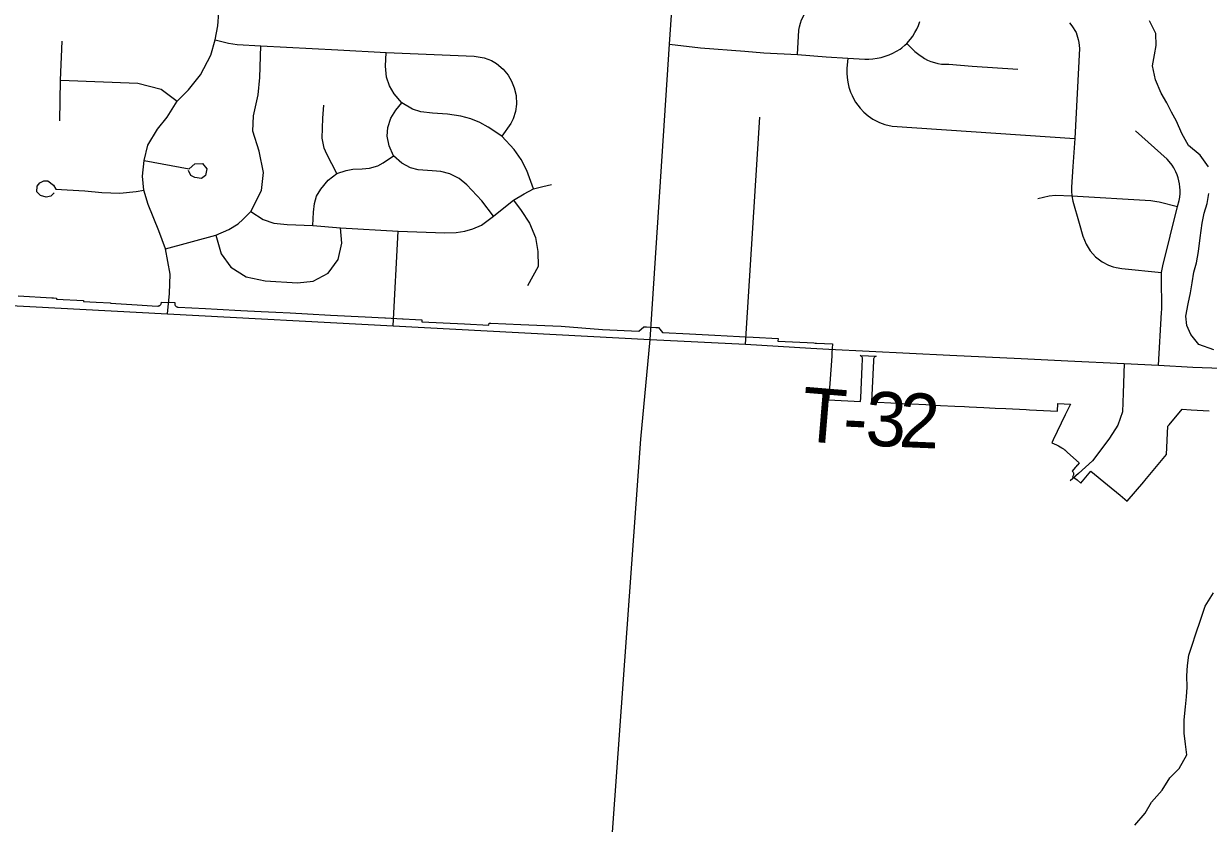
# Model space of a CAD drawing. Extents: x 114604 to 551442, y 316898 to 567001.
# Drawn here: x 230034 to 236583, y 451213 to 455631 of the extents above; entities that cross this region are included whole.
import ezdxf

# ---------------------------------------------------------------- set-up
doc = ezdxf.new("R2010")
doc.units = 0
for name, color, linetype in [('GE_P_Alignment_1000_Cardinal_Points', 7, 'Continuous'), ('GE_P_Alignment_100_Stations', 7, 'Continuous'), ('GE_P_Alignment_500_Bearings', 7, 'Continuous'), ('PM_P_Cells', 7, 'Continuous'), ('PM_P_Crosswalk', 7, 'Continuous')]:
    doc.layers.add(name, color=color, linetype=linetype)

msp = doc.modelspace()

# ---------------------------------------------------------------- linework, layer by layer
at = {"layer": 'GE_P_Alignment_1000_Cardinal_Points'}
for p, q in [((234024.7, 453859.9), (234104, 455114.4)), ((232077.3, 453960.8), (232103.9, 454485.3))]:
    msp.add_line(p, q, dxfattribs=at)
for points in [[(230828.4, 454027.8), (230840, 454140.6), (230844, 454247.3), (230817.1, 454386.9), (230780.4, 454486.8), (230722.9, 454631.2), (230697.5, 454711.2), (230691.3, 454788.2), (230699.4, 454874.1), (230720.5, 454959.6), (230773.7, 455048.5), (230827.1, 455114.9), (230882, 455202.2), (230945.8, 455265.2), (231011.2, 455349), (231067.8, 455457.2), (231092.7, 455542.2), (231108.1, 455619.6), (231123.6, 455841.5)], [(234312, 455460.4), (234319.7, 455595), (234323.1, 455614.3), (234328.1, 455633.2), (234334.5, 455651.6), (234351.9, 455686.7), (234362.6, 455703), (234374.7, 455718.5), (234402.4, 455746.1), (234425.9, 455763.7), (234458, 455782.9), (234492.9, 455796.4), (234511.1, 455800.9), (234548.3, 455805.2), (234585.7, 455803), (234606.8, 455796.9), (234625.7, 455785.7), (234696, 455733.1)], [(233604.1, 455516.9), (233776.3, 455498.1), (234021.8, 455478.5), (234126.6, 455470.6), (234312, 455460.4), (234471.4, 455447.8), (234589.5, 455440.3), (234683.6, 455435), (234706.5, 455434.9), (234729.4, 455436.5), (234752.1, 455439.6), (234774.6, 455444.3), (234796.7, 455450.6), (234818.2, 455458.4), (234839.2, 455467.7), (234859.5, 455478.4), (234879, 455490.5), (234888.6, 455497.2), (234905.5, 455511.9), (234915.7, 455522.1), (234936, 455544.7), (234949.4, 455562.7), (234961.4, 455581.6), (234972.1, 455601.3), (234981.4, 455621.6), (234989.2, 455642.7)], [(235816.3, 455635.1), (235828.2, 455619.8), (235852, 455582.2), (235863.4, 455543.8), (235868, 455526.7), (235870.7, 455493.8), (235844.5, 454996.4), (235834.1, 454841.4), (235827.6, 454727.5), (235827.2, 454705.7), (235829.2, 454680.1), (235835, 454649.7), (235869.4, 454529), (235889.7, 454457.6), (235907.2, 454413), (235930.3, 454376.1), (235959.3, 454343.7), (235997.3, 454314.5), (236032, 454296.5), (236056.6, 454287.5), (236073.4, 454283), (236105.4, 454277.8), (236324.9, 454256.5)], [(230233.1, 455093.3), (230236.7, 455319.1), (230247.3, 455534.6)], [(231092.7, 455542.2), (231165.9, 455523.3), (231214.6, 455515.3), (231344.1, 455508.5), (231769.9, 455486.8), (232037.4, 455471.9), (232523.8, 455450.5), (232580.6, 455441.3), (232619.4, 455427.3), (232647.8, 455410.5), (232684, 455379.3), (232713.2, 455346.8), (232731.2, 455314.2), (232746.4, 455275.9), (232755.8, 455233.2), (232757.7, 455187.1), (232752.4, 455145.8), (232739.3, 455105.4), (232727.3, 455078.8), (232677.8, 455009.4)], [(234915.7, 455522.1), (234940.5, 455496.6), (234961.4, 455477.8), (234983.3, 455460.1), (235006.1, 455443.8), (235013.6, 455439.4), (235031.5, 455430.1), (235050, 455422.3), (235069.2, 455416), (235088.7, 455411.2), (235108.6, 455408), (235128.7, 455406.3), (235148.8, 455406.3), (235277.3, 455396.9), (235531.1, 455380.2)], [(230817.1, 454386.9), (231095.3, 454461.8), (231167.8, 454492.9), (231220, 454525.8), (231245.2, 454549.2), (231289.6, 454594), (231349.4, 454708.7), (231359.1, 454809.6), (231335.7, 454925.8), (231300.1, 455036.7), (231304.7, 455121.9), (231329.9, 455238.4), (231339.7, 455334.1), (231344.1, 455508.5)], [(232853, 454717.8), (232815.9, 454819.9), (232784.6, 454881.1), (232744.7, 454936.6), (232677.8, 455009.4), (232601.8, 455059.8), (232556.2, 455084.8), (232505.2, 455105), (232450.4, 455119.6), (232377.7, 455130.7), (232293.2, 455136.5), (232229.2, 455143.6), (232183.7, 455158.6), (232123.6, 455193.8), (232081.6, 455242.7), (232056.3, 455286.6), (232040.1, 455335.6), (232033.9, 455396), (232037.4, 455471.9)], [(234589.5, 455440.3), (234584.3, 455382.6), (234584.7, 455357.7), (234586.8, 455332.8), (234590.3, 455308.2), (234596.8, 455279.4), (234605.4, 455253), (234613.4, 455233.9), (234617.9, 455224.6), (234633.2, 455197.6), (234658, 455164.3), (234679.4, 455141.8), (234703.1, 455121.6), (234728.8, 455104), (234765.6, 455084.9), (234794.8, 455074), (234835.1, 455064.2), (235844.5, 454996.4)], [(230236.7, 455319.1), (230664.1, 455303.1), (230794.7, 455269.3), (230882, 455202.2)], [(232632.1, 454567.7), (232566.3, 454652.3), (232484.2, 454740.3), (232441.3, 454775.3), (232389, 454801.6), (232340.1, 454813.6), (232291.7, 454817.7), (232215.5, 454822.9), (232172.2, 454834.8), (232124.9, 454860.2), (232079.3, 454901), (232053.9, 454956.3), (232043.5, 455009.2), (232047.1, 455056.7), (232063.5, 455109), (232090.8, 455152.8), (232123.6, 455193.8)], [(231765.1, 454802.4), (231709.1, 454909.7), (231696, 454943.9), (231684.6, 454998.5), (231687, 455108.2), (231693.2, 455181.2)], [(236307.7, 453743.6), (236325.4, 454035.4), (236325.8, 454053.5), (236323.8, 454229.6), (236324.9, 454256.5), (236331.3, 454293.8), (236413.6, 454620.3), (236422, 454654.6), (236425.1, 454671.7), (236427.2, 454693.4), (236427.6, 454710.8), (236426.7, 454728.2), (236424.6, 454745.4), (236421.3, 454762.5), (236416.9, 454779.4), (236411.3, 454795.8), (236404.5, 454811.9), (236398.7, 454823.6), (236392.3, 454834.9), (236382.9, 454849.6), (236366.9, 454870.2), (236355.1, 454882.9), (236180.8, 455038.5)], [(230699.4, 454874.1), (230948.1, 454828.3), (230979.2, 454856.3), (231021.8, 454857.5), (231046.3, 454829), (231039.6, 454791.6), (231017.1, 454775), (230979.7, 454780.8), (230957.1, 454791.9), (230944.7, 454819.6)], [(231632.1, 454515.2), (231635.5, 454589.9), (231641.4, 454637.1), (231653, 454678.4), (231675.8, 454716.3), (231717.4, 454765.6), (231765.1, 454802.4), (231815.9, 454819), (231853.5, 454827.2), (231904.5, 454829.4), (231945.8, 454832.7), (231992.5, 454846.3), (232021.9, 454861.7), (232079.3, 454901)], [(230202.1, 454696.1), (230183.1, 454677.7), (230158.9, 454672.3), (230127.5, 454682.5), (230106.5, 454702.4), (230108.9, 454733.6), (230122.7, 454751.1), (230144.3, 454763.4), (230167.8, 454761.9), (230198.3, 454739.5), (230211.5, 454716.1), (230274.1, 454713.1), (230372.7, 454708.1), (230466.1, 454698.9), (230566.1, 454694.4), (230656.3, 454703.7), (230697.5, 454711.2)], [(231289.6, 454594), (231358.5, 454549.6), (231416, 454528.4), (231490.7, 454520.8), (231632.1, 454515.2), (231785.9, 454503.2), (232103.9, 454485.3), (232362, 454474.8), (232424.7, 454476.6), (232473.1, 454484.4), (232516.2, 454497.6), (232565.1, 454517.7), (232632.1, 454567.7), (232697.7, 454620.1), (232741.9, 454655.4), (232800.6, 454691.6), (232853, 454717.8), (232904.7, 454731.8), (232951.2, 454743)], [(235641.3, 454665.9), (235704.3, 454680.4), (235738.9, 454684.3), (235829.2, 454680.1), (236265.9, 454653.2), (236277.4, 454652.2), (236298.9, 454649), (236311.6, 454646.1), (236413.6, 454620.3)], [(232741.9, 454655.4), (232783.4, 454599.3), (232830.8, 454528.4), (232862.6, 454448.7), (232876.2, 454372.4), (232877.7, 454289), (232819.4, 454181.7)], [(231095.3, 454461.8), (231126.1, 454359.7), (231178.8, 454285.4), (231264.3, 454232.1), (231368.7, 454210.3), (231547.7, 454199.5), (231634.5, 454208.8), (231717.5, 454252.8), (231772.6, 454327.9), (231792.8, 454418.4), (231785.9, 454503.2)], [(229477.6, 454100.4), (229560.4, 454095.9), (229644.3, 454092.8), (229753.9, 454085), (230828.4, 454027.8), (232077.3, 453960.8), (233497.7, 453885.6), (234024.7, 453859.9), (234386.6, 453838.3)], [(234386.6, 453838.3), (234484.9, 453832.4), (235154.9, 453800.4), (235548.8, 453780.9), (235807.1, 453768.4), (236118.3, 453753.1), (236307.7, 453743.6), (236497.7, 453733.7), (236758.9, 453723.1), (236923.1, 453713.7), (237137.5, 453703.5), (237433.7, 453689.9), (238182.9, 453651), (238567.5, 453633.7), (238731.5, 453628.7)], [(236118.3, 453753.1), (236112.9, 453589.1), (236108.1, 453486.3), (236082.6, 453411.9), (236036.9, 453341.3), (236005.3, 453299), (235943.4, 453216.2), (235864.9, 453145.6), (235819.7, 453104.9)]]:
    msp.add_lwpolyline(points, dxfattribs=at)
at = {"layer": 'GE_P_Alignment_100_Stations'}
msp.add_lwpolyline([(230003.2, 454126.7), (230189.2, 454116.7), (230198.1, 454116.2), (230214.9, 454115.3), (230214.5, 454109.1), (230364.1, 454101.5), (230363.7, 454096.6), (230433.6, 454093), (230513.3, 454089), (230513.1, 454087.1), (230661.3, 454077.6), (230745, 454072.7), (230775.5, 454071), (230777, 454071.1), (230779.9, 454071.6), (230782.8, 454072.6), (230785.4, 454073.9), (230786.7, 454074.8), (230787.9, 454075.7), (230790, 454077.8), (230791.8, 454080.2), (230793.3, 454082.8), (230794.3, 454085.6), (230794.9, 454088.6), (230795.2, 454092.8), (230869, 454091.3), (230868.6, 454084.5), (230868.9, 454081.5), (230870.2, 454077.2), (230871.6, 454074.5), (230873.2, 454072), (230874.2, 454070.9), (230876.5, 454068.9), (230880.3, 454066.6), (230881.6, 454066), (230884.5, 454065.2), (230887.5, 454064.8), (231038.8, 454056.6), (231102.8, 454053.7), (231233.7, 454046.8), (231347.5, 454040.9), (231427.4, 454036.7), (231507.3, 454032.5), (231602.5, 454027.6), (231730.1, 454020.9), (231921, 454010.9), (232031.4, 454005.2), (232033.4, 454005.2), (232129, 454000.4), (232131.5, 454000), (232200.4, 453996.4), (232235.6, 453994.6), (232235, 453984.5), (232471.1, 453972.7), (232606.3, 453965.9), (232606.9, 453976.2), (232615.9, 453975.8), (232782.2, 453968.8), (232960.2, 453961.2), (233006, 453959.3), (233234.5, 453941.4), (233435.4, 453932.7), (233462.3, 453956.7), (233477.8, 453955.8), (233502.8, 453954.3), (233503.8, 453954.2), (233528.4, 453952.8), (233543.1, 453951.9), (233566.5, 453925.6), (233715.6, 453917.5), (233854.3, 453910.3), (233991.5, 453903.2), (234067.4, 453899.2), (234205, 453892.1), (234203.9, 453877.1), (234366.4, 453868.6), (234402.2, 453866.8), (234409.3, 453866.4), (234414.1, 453866.2), (234417.3, 453866), (234505.6, 453861.5), (234504.4, 453836.5), (234502.7, 453811.6), (234502.3, 453806.4), (234501.8, 453800.1), (234501.4, 453794.8), (234485.3, 453567.2), (234484, 453553), (234660.8, 453544.3), (234661.9, 453563.3), (234669.8, 453737), (234671.3, 453777.6), (234671.6, 453780.4), (234671.4, 453782.4), (234670.8, 453785.3), (234669.3, 453789), (234667.5, 453791.5), (234666.2, 453793), (234664, 453794.9), (234658.6, 453798.1), (234704, 453796.1), (234747.2, 453794.2), (234740, 453790.4), (234737, 453787.7), (234735.2, 453785.4), (234734.2, 453783.6), (234732.7, 453779.9), (234732.1, 453776), (234731.9, 453767.3), (234721.2, 453541.2), (234862.9, 453534.1), (234892.4, 453532.6), (234942.6, 453530.1), (235022.4, 453526.2), (235063.7, 453524.1), (235102.2, 453522.2), (235182, 453518.2), (235234.8, 453515.6), (235261.8, 453514.3), (235341.7, 453510.3), (235405.5, 453507.2), (235464.6, 453504.2), (235576.5, 453498.7), (235594.6, 453497.8), (235750, 453490.1), (235751.9, 453531.9), (235820.8, 453528.8), (235792.6, 453470.4), (235726, 453332.5), (235718.7, 453314.5), (235731.8, 453309.6), (235743.7, 453304.4), (235755.3, 453298.5), (235764.9, 453293), (235774.3, 453287), (235775, 453286.6), (235782.3, 453281.3), (235783.9, 453280.2), (235789.1, 453276.1), (235789.8, 453275.6), (235805.6, 453262.6), (235870, 453205.1), (235861.3, 453194.5), (235858.2, 453191.1), (235850.7, 453182.5), (235847.6, 453179), (235830.2, 453159.2), (235833.2, 453156.6), (235835.7, 453153.5), (235837.7, 453148.9), (235838.3, 453147), (235838.5, 453145), (235838.5, 453142), (235838.3, 453140), (235837.2, 453136.2), (235836, 453133.5), (235834.2, 453131), (235833.3, 453130), (235857.7, 453110.2), (235879.2, 453092.8), (235934.6, 453158.5), (236025.4, 453083.7), (236095.2, 453026.3), (236135.4, 452993.2), (236227.2, 453099.5), (236233.3, 453106.9), (236352.2, 453251.1), (236360.1, 453406.7), (236366.8, 453414.8), (236439.3, 453500.8), (236488.9, 453497.8), (236588.5, 453491.7)], dxfattribs=at)
at = {"layer": 'GE_P_Alignment_500_Bearings'}
for points in [[(233497.7, 453885.6), (233604.1, 455516.9), (233629.6, 455893.3), (233750.6, 457629.2), (233813.4, 458491.1), (233844.7, 458958), (233874.4, 459383.9), (233882, 459483.3), (233926.8, 460080.7), (233958.9, 460527.7), (233982.4, 460852.4), (233999.5, 461089.1), (234047.6, 461740.9), (234082.2, 462196.9), (234083.8, 462251.2), (234074.4, 462332.2), (234045.8, 462433.6), (234030.8, 462482.6), (233991.1, 462612.3)], [(233150, 448930.6), (233228.8, 450319.3), (233357.8, 452110.5), (233446.1, 453335.3), (233497.7, 453885.6)]]:
    msp.add_lwpolyline(points, dxfattribs=at)
at = {"layer": 'PM_P_Cells'}
for points in [[(236584.7, 454840.1), (236538.2, 454903.7), (236473.9, 454957.2), (236437.3, 455024.9), (236406.8, 455092.7), (236380.4, 455142.6), (236354, 455194.4), (236323.6, 455246.2), (236291, 455319.9), (236274.4, 455397.9), (236285.9, 455458), (236295.4, 455510.2), (236292.9, 455576.2), (236258.4, 455646)], [(236613.1, 453829.2), (236530.9, 453858.5), (236486.5, 453914.2), (236464.1, 453964.1), (236459.7, 454014.1), (236471.1, 454082.2), (236484.6, 454144.4), (236494.1, 454198.6), (236503.6, 454258.7), (236517.2, 454308.9), (236528.7, 454373.1), (236538, 454447.2), (236549.3, 454529.4), (236560.9, 454583.6), (236576.4, 454637.8), (236586, 454691.9)], [(236177.3, 451202.6), (236234.7, 451269.2), (236270.2, 451329.6), (236327.6, 451396.2), (236370.9, 451464.6), (236422.5, 451515.1), (236463.8, 451591.6), (236457.3, 451649.6), (236450.8, 451711.6), (236450.2, 451785.6), (236457.6, 451855.8), (236463.1, 451911.9), (236466.7, 451966), (236464.2, 452028), (236467.7, 452084.1), (236475.2, 452142.2), (236494.8, 452196.5), (236514.2, 452260.7), (236539.6, 452335), (236566.9, 452413.3), (236612.2, 452485.8)]]:
    msp.add_lwpolyline(points, dxfattribs=at)

# ---------------------------------------------------------------- texts
at = {"layer": 'PM_P_Crosswalk'}
for s, rotation, p in [('T', 355.26093, (234324.7, 453326.4)), ('3', 357.46952, (234684, 453300.9)), ('2', 357.56703, (234869.2, 453292.7)), ('-', 357.16725, (234559.2, 453307.1))]:
    msp.add_text(s, height=300, rotation=rotation, dxfattribs=at).set_placement(p)

doc.saveas('drawing.dxf')
